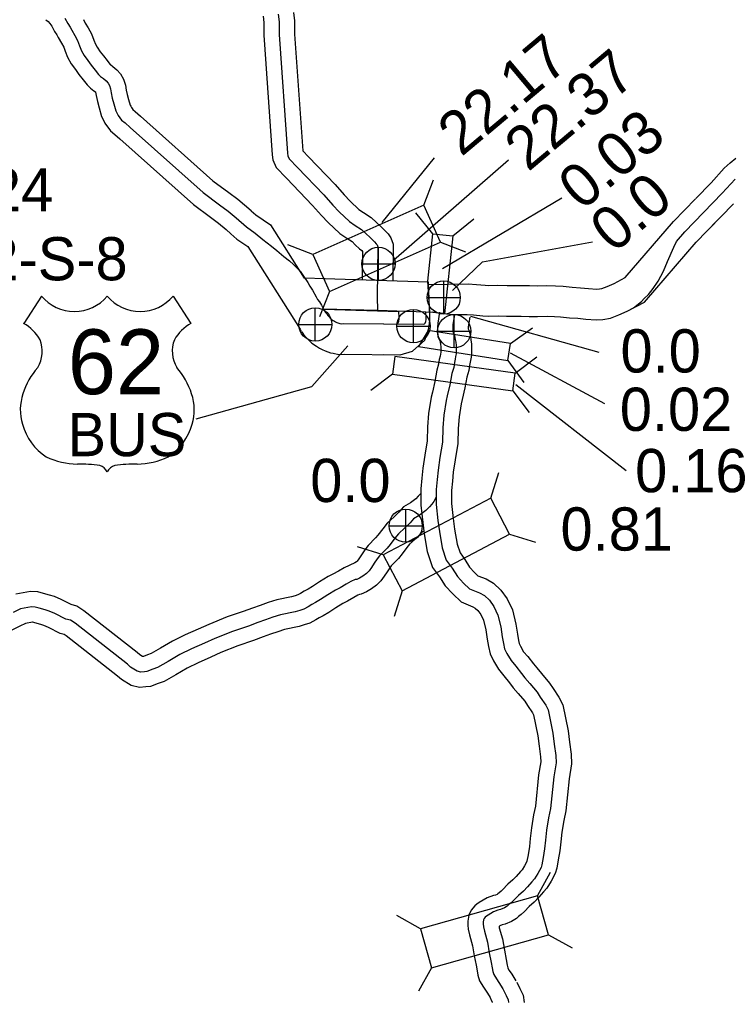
# Model space of a CAD drawing. Extents: x 31699 to 244310, y -8841 to 11474.
# Drawn here: x 146641 to 147105, y -710 to -70 of the extents above; entities that cross this region are included whole.
import ezdxf

# ---------------------------------------------------------------- set-up
doc = ezdxf.new("R2010")
doc.units = 0
for name, color, linetype in [('B_Logo', 7, 'Continuous'), ('Level 21', 7, 'Continuous'), ('Level 55', 7, 'Continuous'), ('R_XS_EARTHWORK_STAGE1', 7, 'Continuous'), ('R_XS_EARTHWORK_STAGE2', 7, 'Continuous'), ('S_AREA_CALC', 7, 'Continuous'), ('S_WALL', 7, 'Continuous'), ('S_WALL_ANNOT', 7, 'Continuous')]:
    doc.layers.add(name, color=color, linetype=linetype)

msp = doc.modelspace()

# ---------------------------------------------------------------- linework, layer by layer
for p, q in [((146655.7, -250.19), (146644.16, -268.04)), ((146741.5, -250.19), (146753.03, -268.04))]:
    msp.add_line(p, q)
msp.add_lwpolyline([(146756.63, -330.19), (146832.04, -309.14), (146855.45, -282.53)])
for centre, radius, start, end in [((146677.19, -232.11), 28.08, 220.07504, 319.67012), ((146720.01, -232.11), 28.08, 220.32988, 319.92496), ((146629.09, -293.94), 29.98, 30.7809, 59.98827), ((146768.11, -293.94), 29.98, 120.01173, 149.2191), ((146635.68, -286.04), 20.55, 328.81046, 21.21077), ((146761.52, -286.04), 20.55, 158.78923, 211.18954), ((146689.42, -328.16), 47.94, 138.95648, 162.69135), ((146707.77, -328.16), 47.94, 17.30865, 41.04352), ((146673.6, -324.23), 31.68, 160.95764, 197.38186), ((146723.6, -324.23), 31.68, 342.61814, 19.04236), ((146678.75, -324.14), 36.66, 195.10743, 237.13119), ((146718.44, -324.14), 36.66, 302.86881, 344.89257), ((146679.44, -312.6), 47.07, 244.07708, 269.57785), ((146717.76, -312.6), 47.07, 270.42215, 295.92292), ((146680.52, -445.88), 86.22, 81.19416, 90.95387), ((146691.31, -368.57), 8.26, 28.03422, 72.98637), ((146705.89, -368.57), 8.26, 107.01363, 151.96578), ((146716.67, -445.88), 86.22, 89.04613, 98.80584)]:
    msp.add_arc(centre, radius, start, end)
at = {"layer": 'B_Logo'}
for points in [[(146671, -69.12), (146672.84, -72.57), (146674.41, -74.95), (146675.44, -77.01), (146677.42, -80.46), (146679.27, -83.64), (146680.51, -87.03), (146681.76, -90.28), (146683.54, -93.4), (146685.92, -96.78), (146688.09, -99.75), (146690.67, -102.99), (146692.91, -105.83), (146694.13, -107.02), (146696.09, -108.46), (146697.84, -109.91), (146699.13, -111.36), (146700.02, -112.89), (146700.72, -115.08), (146701.15, -117.75), (146701.86, -121.15), (146702.85, -124.81), (146704.24, -129.4), (146704.93, -130.79), (146705.69, -132.45), (146707.93, -135.49), (146710.16, -137.33), (146713.47, -140.43), (146761.04, -182.75), (146771.83, -190.7), (146777.42, -194.76), (146782.63, -199.3), (146789.25, -205.09), (146795.04, -209.09), (146800.1, -213.23), (146805.57, -217.64), (146809.22, -220.53), (146813.67, -224.41), (146817.45, -227.3), (146820.02, -229.61), (146822.66, -232.11), (146824.35, -234.02), (146826.4, -237.14), (146829.26, -241.44), (146830.62, -243.63), (146832.26, -246.34), (146834.65, -250.72), (146835.68, -252.31), (146836.97, -253.96), (146838.2, -256.15), (146839.63, -258.74)], [(146810.06, -66.5), (146810.59, -71.37), (146810.64, -79.79), (146816.06, -157.06), (146816.28, -158.79), (146817.18, -160.85), (146822.53, -166.46), (146839.79, -184.26), (146845.69, -190.87), (146849.75, -195.29), (146856.38, -201.55), (146860.22, -204.1), (146864.39, -206.79), (146867.17, -209.49), (146869.87, -212.06), (146871.43, -213.44), (146872.71, -214.83), (146873.93, -216.08), (146874.48, -216.87), (146874.96, -218.14), (146874.52, -250.67), (146874.64, -259.68)], [(146924.96, -262.3), (146933.24, -262.12), (146937.38, -262.47), (146943.4, -263.13), (146946.94, -263.28), (146953.35, -263.13), (146958.89, -263.19), (146963.9, -263.33), (146968.44, -263.33), (146973.52, -263.4), (146979.13, -263.53), (146985.27, -263.38), (146990.02, -263.45), (146994.09, -263.73), (146999.91, -264.33), (147005.32, -264.66), (147010.54, -265.26), (147017.36, -265.63), (147021.63, -265.51), (147026.69, -264.51), (147032.07, -262.37), (147037.52, -260.03), (147041.69, -257.84), (147046.85, -253.76), (147048.62, -251.67), (147051.4, -249.16), (147054.48, -245.18), (147057.63, -240.53), (147061.08, -234.01), (147063.87, -227.63), (147067.82, -218.29), (147069.57, -214.66), (147075.03, -208.31), (147099.48, -183.21), (147107.84, -173.95)], [(146839.63, -258.74), (146840.93, -260.79), (146841.61, -261.78), (146842.22, -262.71), (146843.24, -263.77), (146844.12, -264.76), (146844.73, -265.35), (146845.88, -266.14), (146846.62, -266.59), (146847.42, -266.98), (146848.23, -267.37), (146849.5, -267.82), (146850.11, -267.95), (146851.18, -268.2), (146852.51, -268.12), (146904.54, -268.58), (146905.27, -268.37), (146905.86, -267.82), (146906.25, -266.68), (146906.43, -265.35), (146906.42, -264.14), (146906.31, -260.67), (146874.64, -259.68)], [(146874.64, -259.68), (146839.63, -258.74)], [(146906.31, -260.67), (146910.71, -260.55), (146915.19, -261.02), (146917.8, -261.32), (146919.61, -261.7), (146923.75, -262.18), (146924.96, -262.3)], [(146924.96, -262.3), (146923.91, -268.99), (146923.8, -270.46), (146923.88, -271.4), (146923.89, -272.53), (146923.98, -274.07), (146924.94, -276.12), (146925.44, -278.39), (146925.73, -280.25), (146926.02, -282.39), (146926.06, -285.39), (146925.96, -287.73), (146925.65, -289.61), (146925.41, -291.35), (146924.83, -293.56), (146924.41, -296.64), (146923.26, -300.66), (146921.95, -307.95), (146920.24, -315.19), (146919.42, -318.21), (146917.94, -327.78), (146917.31, -336), (146917.04, -345.35), (146915.43, -355.46), (146914.2, -363.62), (146913.62, -369.78), (146912.9, -376.33), (146912.96, -385.95), (146914.1, -396.49), (146915.13, -403.62), (146916.87, -414.28), (146919.58, -422.26), (146923.46, -427.49), (146926.8, -432.92), (146930.87, -437.28), (146934.72, -440.97), (146941.17, -443.55), (146944.46, -445.38), (146947.64, -448.41), (146950.63, -452.51), (146953.24, -458.02), (146955.15, -465.81), (146956.1, -472.14), (146956.83, -476.54), (146957.61, -480.01), (146959.12, -483.13), (146961.78, -487.63), (146964.83, -491.4), (146968.5, -496.03), (146970.88, -499), (146974.06, -502.57), (146978.81, -508.25), (146980.86, -511.49), (146984.4, -516.66), (146985.98, -519.78), (146989.05, -535.1), (146989.94, -542.17), (146991.04, -549.63), (146991.17, -554.37), (146989.69, -563.54), (146987.56, -584.14), (146986.3, -590.17), (146984.94, -598.13), (146984.29, -604.75), (146983.63, -610.37), (146982.7, -615.99), (146981.89, -620.75), (146981.32, -622.63), (146979.23, -626.39), (146977.07, -629.96), (146975.36, -631.85), (146972.47, -635.16), (146969.97, -637.87), (146966.66, -640.72), (146963.44, -644.1), (146961.85, -645.65), (146960.4, -646.74), (146959.34, -647.69), (146957.42, -648.92), (146954.83, -650.02), (146953.17, -650.44), (146950.44, -651.41), (146948.59, -652.44), (146946.8, -653.53), (146945.81, -654.35), (146945.02, -654.96), (146944.23, -655.84), (146943.9, -656.57), (146943.59, -658.12), (146943.67, -659.32), (146943.83, -661.25), (146944.4, -664.12), (146946.43, -671.3), (146947.59, -678.23), (146948.81, -684.43), (146949.46, -688.03), (146949.89, -690.29), (146950.52, -692.35), (146952.22, -695.14), (146953.92, -697.59), (146956.45, -701.63)], [(146912.93, -380.98), (146912.64, -381.94), (146912.38, -382.48), (146911.53, -383.96), (146910.15, -385.72), (146908.58, -387.54), (146906.2, -389.84), (146901.9, -393.17), (146898.13, -395.36), (146895.96, -397.86), (146892.46, -401.31), (146888.37, -405.04), (146886.01, -407.94), (146882.92, -412.05), (146880.95, -414.48), (146876.14, -419.36), (146874.56, -421.31), (146872.6, -424.34), (146870.76, -427.04), (146869.26, -429.26), (146867.54, -430.96), (146865.23, -432.66), (146862.91, -434.02), (146861.18, -434.78), (146860.25, -434.92), (146857.46, -436.16), (146854.28, -438.01), (146850.44, -440.26), (146847.39, -441.77), (146842.28, -444.84), (146837.65, -447.84), (146834.34, -449.89), (146831.88, -451.12), (146829.5, -452.62), (146826.71, -454.13), (146824.05, -454.97), (146821.13, -455.87), (146811.54, -457.87), (146806.62, -459.4), (146801.63, -461.14), (146796.78, -462.94), (146790.6, -465.22), (146780.29, -468.69), (146768.67, -473.32), (146762.03, -476.35), (146753.53, -480.06), (146745.9, -483.84), (146738.28, -488.28), (146731.39, -492.24), (146728.33, -493.35), (146724.41, -494.8), (146722.81, -494.96), (146720.41, -495.19), (146718.06, -494.62), (146713.82, -491.94), (146711.73, -490.09), (146677.59, -463.42), (146674.55, -461.46), (146671.54, -460.63), (146664.41, -457.05), (146660.65, -455.43), (146658.1, -454.66), (146654.22, -453.58), (146651.67, -452.81), (146649.26, -452.71), (146642.14, -454), (146637.23, -456.4)], [(146956.45, -701.63), (146958.51, -705.88), (146959.95, -708.73), (146960.18, -710.42)]]:
    msp.add_lwpolyline(points, dxfattribs=at)
at = {"layer": 'Level 21'}
for p, q in [((146875.36, -240.02), (146875.36, -218.35)), ((146864.53, -229.19), (146886.2, -229.19)), ((146917.89, -261.97), (146917.89, -240.3)), ((146907.06, -251.14), (146928.73, -251.14)), ((146834.21, -279.48), (146834.21, -257.81)), ((146898.14, -280.56), (146898.14, -258.89)), ((146924.75, -283.92), (146924.75, -262.25)), ((146823.38, -268.65), (146845.05, -268.65)), ((146887.3, -269.72), (146908.97, -269.72)), ((146913.92, -273.09), (146935.59, -273.09)), ((146893.12, -410.64), (146893.12, -388.97)), ((146882.28, -399.81), (146903.95, -399.81))]:
    msp.add_line(p, q, dxfattribs=at)
for centre in [(146875.36, -229.19), (146917.89, -251.14), (146834.21, -268.65), (146898.14, -269.72), (146924.75, -273.09), (146893.12, -399.81)]:
    msp.add_circle(centre, 10.83, dxfattribs=at)
at = {"layer": 'Level 55'}
for points in [[(146902.66, -379.07), (146902.44, -379.35), (146901.3, -380.67), (146899.64, -382.28), (146896.31, -384.85), (146891.67, -387.54), (146888.66, -391.01), (146885.58, -394.05), (146881.09, -398.14), (146878.13, -401.78), (146875.03, -405.9), (146873.49, -407.81), (146868.67, -412.69), (146866.45, -415.44), (146864.27, -418.81), (146862.49, -421.42), (146861.53, -422.84), (146861.04, -423.33), (146859.98, -424.1), (146852.91, -427.24), (146849.24, -429.37), (146845.69, -431.46), (146842.58, -432.99), (146836.99, -436.36), (146832.3, -439.39), (146829.45, -441.15), (146826.96, -442.41), (146824.45, -443.98), (146822.8, -444.88), (146821.07, -445.42), (146818.62, -446.18), (146809.02, -448.18), (146803.48, -449.9), (146798.25, -451.73), (146793.31, -453.56), (146787.27, -455.79), (146776.84, -459.3), (146764.74, -464.12), (146757.95, -467.22), (146749.31, -471), (146741.16, -475.02), (146733.27, -479.62), (146727.16, -483.14), (146724.89, -483.96), (146722.15, -484.98), (146721.85, -485), (146721.61, -485.03), (146719.83, -483.91), (146718.11, -482.39), (146683.39, -455.27), (146678.7, -452.23), (146675.14, -451.25), (146668.64, -447.98), (146664.09, -446.02), (146660.89, -445.06), (146657, -443.97), (146653.35, -442.87), (146648.57, -442.67), (146638.99, -444.41)], [(146904.47, -403.31), (146903.26, -404.7), (146899.35, -408.57), (146895.65, -411.93), (146893.89, -414.1), (146890.81, -418.21), (146888.41, -421.16), (146883.61, -426.02), (146882.67, -427.18), (146880.93, -429.88), (146879.04, -432.66), (146876.98, -435.69), (146874.05, -438.58), (146870.74, -441.02), (146867.47, -442.94), (146864.01, -444.46), (146863.1, -444.6), (146862.01, -445.08), (146859.32, -446.65), (146855.19, -449.07), (146852.19, -450.55), (146847.58, -453.33), (146842.99, -456.29), (146839.22, -458.63), (146836.8, -459.84), (146834.54, -461.26), (146830.63, -463.38), (146827.03, -464.51), (146823.63, -465.57), (146814.05, -467.56), (146809.75, -468.9), (146805.01, -470.55), (146800.25, -472.31), (146793.93, -474.65), (146783.74, -478.09), (146772.59, -482.52), (146766.11, -485.48), (146757.75, -489.13), (146750.64, -492.65), (146743.29, -496.93), (146735.62, -501.35), (146731.77, -502.74), (146726.67, -504.63), (146723.77, -504.91), (146719.69, -505.31), (146714.1, -503.95), (146707.81, -499.97), (146705.34, -497.79), (146671.78, -471.57), (146670.41, -470.69), (146667.93, -470.01), (146660.19, -466.12), (146657.22, -464.84), (146655.32, -464.26), (146651.43, -463.18), (146649.99, -462.75), (146649.95, -462.74), (146645.29, -463.59), (146641.61, -465.39), (146636.4, -467.93)]]:
    msp.add_lwpolyline(points, dxfattribs=at)
at = {"layer": 'R_XS_EARTHWORK_STAGE1'}
for p, q in [((146904.99, -190.96), (146911.3, -174.54)), ((146910.87, -209.62), (146899.8, -195.93)), ((146923.82, -211), (146937.51, -199.94)), ((146832.62, -223.14), (146816.19, -216.83)), ((146915.72, -215.09), (146932.14, -221.4)), ((146843.35, -247.27), (146837.03, -263.69)), ((146961.47, -281.16), (146975.69, -270.79)), ((146959.74, -292.18), (146970.11, -306.4)), ((146964.49, -300.36), (146978.53, -289.74)), ((146884.42, -301.14), (146870.38, -311.76)), ((146962.87, -312.03), (146973.49, -326.06)), ((146948.56, -381.92), (146953.78, -365.11)), ((146960.86, -405.28), (146977.67, -410.5)), ((146878.48, -418.8), (146861.67, -413.59)), ((146890.77, -442.17), (146885.55, -458.97)), ((146979, -640.92), (146987.59, -625.56)), ((146902.78, -662.46), (146887.42, -653.87)), ((146986.18, -666.33), (147001.54, -674.92)), ((146909.96, -687.87), (146901.37, -703.23))]:
    msp.add_line(p, q, dxfattribs=at)
for points in [[(146843.35, -247.27), (146915.72, -215.09), (146904.99, -190.96), (146832.62, -223.14)], [(146910.87, -209.62), (146923.82, -211), (146918.43, -261.75), (146908.83, -260.73), (146907.59, -240.5)], [(146901.54, -283.08), (146959.74, -292.18), (146961.47, -281.16), (146907.8, -272.65)], [(146884.42, -301.14), (146962.87, -312.03), (146964.49, -300.36), (146886.04, -289.47)], [(146948.56, -381.92), (146878.48, -418.8), (146890.77, -442.17), (146960.86, -405.28)], [(146909.96, -687.87), (146986.18, -666.33), (146979, -640.92), (146902.78, -662.46)]]:
    msp.add_lwpolyline(points, close=True, dxfattribs=at)
at = {"layer": 'R_XS_EARTHWORK_STAGE2'}
for points in [[(146800.13, -67.7), (146800.59, -71.94), (146800.64, -80.16), (146806.1, -158.05), (146806.55, -161.48), (146808.72, -166.47), (146815.32, -173.39), (146832.47, -191.08), (146838.28, -197.58), (146842.63, -202.32), (146850.13, -209.4), (146854.74, -212.47), (146858.14, -214.65), (146860.23, -216.69), (146863.1, -219.42), (146864.42, -220.59), (146864.92, -221.13), (146864.67, -239.24)], [(146819.99, -65.3), (146820.59, -70.8), (146820.63, -79.41), (146825.98, -155.59), (146829.74, -159.53), (146847.11, -177.45), (146853.1, -184.15), (146856.87, -188.26), (146862.63, -193.69), (146865.69, -195.73), (146870.65, -198.92), (146874.1, -202.28), (146876.64, -204.69), (146878.43, -206.28), (146879.96, -207.94), (146881.7, -209.72), (146883.39, -212.19), (146884.99, -216.35), (146884.67, -239.95)], [(146915.08, -260.75), (146913.97, -267.83), (146913.76, -270.5), (146913.88, -271.88), (146913.89, -272.88), (146914.1, -276.56), (146915.41, -279.35), (146915.6, -280.23), (146915.83, -281.71), (146916.03, -283.14), (146916.06, -285.24), (146916, -286.69), (146915.76, -288.1), (146915.58, -289.39), (146915.01, -291.61), (146914.6, -294.56), (146913.5, -298.4), (146912.16, -305.92), (146910.55, -312.72), (146909.62, -316.11), (146908, -326.63), (146907.32, -335.47), (146907.06, -344.42), (146905.55, -353.93), (146904.27, -362.4), (146903.67, -368.76), (146902.9, -375.82), (146902.97, -386.52), (146904.18, -397.74), (146905.25, -405.14), (146907.14, -416.71), (146910.62, -426.96), (146915.17, -433.1), (146918.81, -439.01), (146923.75, -444.3), (146929.2, -449.53), (146936.86, -452.6), (146938.49, -453.5), (146940.09, -455.03), (146942, -457.65), (146943.77, -461.39), (146945.33, -467.75), (146946.22, -473.7), (146947.01, -478.46), (146948.1, -483.33), (146950.3, -487.86), (146953.55, -493.36), (146957.03, -497.65), (146960.68, -502.25), (146963.24, -505.46), (146966.5, -509.11), (146970.71, -514.15), (146972.5, -516.99), (146975.77, -521.76), (146976.44, -523.08), (146979.17, -536.71), (146980.03, -543.52), (146981.06, -550.5), (146981.15, -553.7), (146979.77, -562.23), (146977.66, -582.6), (146976.47, -588.3), (146975.02, -596.8), (146974.35, -603.68), (146973.72, -608.97), (146972.84, -614.35), (146972.14, -618.44), (146972.06, -618.69), (146970.58, -621.38), (146969.01, -623.97), (146967.89, -625.21), (146965.03, -628.48), (146963.01, -630.66), (146959.77, -633.46), (146956.31, -637.08), (146955.32, -638.05), (146954.05, -639), (146953.27, -639.71), (146952.74, -640.04), (146951.63, -640.52), (146950.26, -640.87), (146946.32, -642.27), (146943.56, -643.79), (146940.99, -645.36), (146939.58, -646.52), (146938.19, -647.59), (146935.71, -650.35), (146934.32, -653.53), (146933.52, -657.45), (146933.7, -660.07), (146933.91, -662.64), (146934.67, -666.46), (146936.66, -673.49), (146937.75, -680.02), (146938.98, -686.28), (146939.62, -689.85), (146940.16, -692.69), (146941.32, -696.49), (146943.85, -700.61), (146945.57, -703.09), (146947.97, -706.92)], [(146934.84, -263.84), (146933.85, -270.15), (146933.83, -270.43), (146933.87, -270.91), (146933.88, -271.63), (146934.47, -272.89), (146935.27, -276.54), (146935.62, -278.8), (146936.01, -281.63), (146936.07, -285.55), (146935.92, -288.77), (146935.54, -291.12), (146935.23, -293.3), (146934.66, -295.5), (146934.22, -298.71), (146933.01, -302.92), (146931.75, -309.99), (146929.94, -317.66), (146929.21, -320.3), (146927.88, -328.92), (146927.3, -336.53), (146927.01, -346.29), (146925.31, -356.99), (146924.13, -364.84), (146923.57, -370.79), (146922.91, -376.84), (146922.96, -385.38), (146924.02, -395.23), (146925.02, -402.1), (146926.61, -411.85), (146928.55, -417.56), (146931.75, -421.88), (146934.79, -426.83), (146937.98, -430.25), (146940.24, -432.41), (146945.47, -434.51), (146950.43, -437.26), (146955.19, -441.79), (146959.27, -447.38), (146962.71, -454.66), (146964.97, -463.88), (146965.98, -470.59), (146966.64, -474.63), (146967.11, -476.68), (146967.94, -478.39), (146970.01, -481.91), (146972.64, -485.14), (146976.33, -489.8), (146978.52, -492.54), (146981.63, -496.03), (146986.91, -502.35), (146989.21, -506), (146993.02, -511.55), (146995.51, -516.48), (146998.92, -533.48), (146999.85, -540.81), (147001.02, -548.76), (147001.19, -555.04), (146999.61, -564.85), (146997.45, -585.68), (146996.13, -592.03), (146994.85, -599.47), (146994.23, -605.82), (146993.53, -611.77), (146992.56, -617.64), (146991.65, -623.06), (146990.57, -626.56), (146987.89, -631.4), (146985.14, -635.96), (146982.84, -638.5), (146979.9, -641.85), (146976.92, -645.07), (146973.56, -647.97), (146970.56, -651.12), (146968.39, -653.26), (146966.75, -654.48), (146965.42, -655.68), (146962.11, -657.79), (146958.04, -659.52), (146956.08, -660.02), (146954.57, -660.56), (146953.96, -660.9), (146954.13, -661.77), (146956.2, -669.11), (146957.43, -676.44), (146958.64, -682.58), (146959.29, -686.21), (146959.61, -687.89), (146959.71, -688.22), (146960.6, -689.67), (146962.28, -692.08), (146964.93, -696.33)], [(146965.45, -697.27), (146967.47, -701.44), (146969.62, -705.7), (146970.28, -710.42)], [(146947.45, -705.99), (146949.54, -710.31), (146949.6, -710.42)]]:
    msp.add_lwpolyline(points, dxfattribs=at)
at = {"layer": 'S_AREA_CALC'}
for points in [[(146658.61, -70.18), (146659.97, -71.2), (146661.19, -72.53), (146662.45, -74.35), (146664.24, -77.69), (146665.73, -79.95), (146666.63, -81.74), (146668.76, -85.46), (146670.18, -87.9), (146671.15, -90.54), (146672.69, -94.57), (146675.09, -98.77), (146677.79, -102.61), (146680.14, -105.82), (146682.84, -109.2), (146685.47, -112.54), (146687.64, -114.66), (146689.93, -116.35), (146690.87, -117.12), (146690.96, -117.41), (146691.32, -119.58), (146692.13, -123.47), (146693.23, -127.56), (146694.91, -133.08), (146695.89, -135.07), (146697.02, -137.55), (146700.61, -142.42), (146703.55, -144.85), (146706.73, -147.82), (146754.74, -190.53), (146765.92, -198.77), (146771.18, -202.59), (146776.05, -206.83), (146779.24, -209.63)], [(146683.09, -69.95), (146684.25, -72.28), (146686.08, -75.46), (146688.35, -79.37), (146689.88, -83.52), (146690.82, -86), (146691.98, -88.03), (146694.04, -90.94), (146696.04, -93.68), (146698.51, -96.78), (146700.36, -99.13), (146700.62, -99.38), (146702.24, -100.58), (146704.81, -102.69), (146707.27, -105.47), (146709.22, -108.81), (146710.47, -112.75), (146710.98, -115.91), (146711.59, -118.82), (146712.46, -122.05), (146713.57, -125.71), (146713.97, -126.51), (146714.35, -127.35), (146715.25, -128.57), (146716.76, -129.82), (146720.21, -133.04), (146767.34, -174.98), (146777.73, -182.62), (146783.66, -186.94), (146792.29, -194.47)], [(147082.14, -186.69), (147092.18, -176.37), (147100.75, -166.88), (147104.57, -163.42), (147108.28, -160.21)], [(147036.21, -238.13), (147067.65, -201.56), (147081.96, -186.86)], [(147090.48, -206.78), (147106.77, -190.05)], [(146792.41, -194.58), (146795.4, -197.19), (146804.96, -203.79)], [(146804.96, -203.79), (146826.91, -238.58)], [(147048.88, -254.07), (147082.41, -215.07), (147096.29, -200.82)], [(146779.24, -209.63), (146783.09, -213), (146790.23, -217.92)], [(146790.23, -217.92), (146824.22, -271.79), (146825.02, -272.96), (146825.27, -273.33)], [(146840.68, -239.01), (146826.91, -238.58)], [(146878.64, -288.35), (146889.62, -288.45), (146897.65, -286.14), (146905.51, -278.96), (146908.16, -271.13), (146908.81, -266.42), (146908.77, -263.53), (146908.04, -241.11), (146840.22, -238.99)], [(146907.71, -242.66), (146933.86, -242.11), (146939.3, -242.56), (146944.92, -243.17), (146947.14, -243.27), (146953.23, -243.13), (146959.27, -243.19), (146964.19, -243.33), (146968.59, -243.33), (146973.88, -243.4), (146979.12, -243.52), (146985.18, -243.38), (146990.85, -243.46), (146995.79, -243.8), (147001.53, -244.39), (147007.08, -244.73), (147012.24, -245.32), (147017.62, -245.62), (147019.39, -245.57), (147021.01, -245.25), (147024.42, -243.89), (147028.91, -241.96), (147036.21, -238.13)], [(146924.96, -262.3), (146933.24, -262.12), (146937.38, -262.47), (146943.4, -263.13), (146946.94, -263.28), (146953.35, -263.13), (146958.89, -263.19), (146963.9, -263.33), (146968.44, -263.33), (146973.52, -263.4), (146979.13, -263.53), (146985.27, -263.38), (146990.02, -263.45), (146994.09, -263.73), (146999.91, -264.33), (147005.32, -264.66), (147010.54, -265.26), (147017.36, -265.63), (147021.63, -265.51), (147026.69, -264.51), (147032.07, -262.37), (147037.52, -260.03), (147048.88, -254.07)], [(146839.63, -258.74), (146840.93, -260.79), (146841.61, -261.78), (146842.22, -262.71), (146843.24, -263.77), (146844.12, -264.76), (146844.73, -265.35), (146845.88, -266.14), (146846.62, -266.59), (146847.42, -266.98), (146848.23, -267.37), (146849.5, -267.82), (146850.11, -267.95), (146851.18, -268.2), (146852.51, -268.12), (146878.81, -268.35)], [(146839.79, -258.99), (146840.93, -260.79), (146841.61, -261.78), (146841.95, -262.3)], [(146878.81, -268.35), (146886.89, -268.42), (146887.63, -268.21), (146888.22, -267.67), (146888.61, -266.53), (146888.79, -265.19), (146888.77, -263.99), (146888.66, -260.52), (146839.79, -258.99)], [(146909.13, -260.59), (146910.71, -260.55), (146915.19, -261.02), (146917.8, -261.32), (146919.61, -261.7), (146923.75, -262.18), (146924.96, -262.3)], [(146825.32, -273.41), (146826.55, -275.26), (146828.56, -277.35), (146829.65, -278.58), (146832, -280.87), (146834.95, -282.89), (146836.98, -284.15), (146838.71, -284.99), (146840.52, -285.86), (146844.1, -287.13), (146845.77, -287.48), (146849.47, -288.35), (146853.06, -288.12), (146889.33, -288.44)]]:
    msp.add_lwpolyline(points, dxfattribs=at)
at = {"layer": 'S_WALL'}
for p, q in [((146911.72, -160.2), (146877.5, -202.27)), ((146960.21, -161.63), (146885.11, -226.97)), ((146994.83, -186.49), (146917.19, -232.54)), ((146961.28, -287.12), (147022.6, -320.28)), ((146964.84, -307.8), (147036.87, -363.82))]:
    msp.add_line(p, q, dxfattribs=at)
at = {"layer": 'S_WALL_ANNOT'}
msp.add_line((146935.25, -263.24), (147019.04, -286.77), dxfattribs=at)
msp.add_lwpolyline([(146923.7, -246.49), (146943.22, -227.88), (147014.82, -214.86)], dxfattribs=at)

# ---------------------------------------------------------------- texts
for s, height, p in [('62', 42.24, (146672.86, -314.12)), ('BUS', 28.16, (146672.68, -354.54))]:
    msp.add_text(s, height=height).set_placement(p)
at = {"layer": 'S_WALL'}
for s, p in [('22.17', (146929.35, -159.8)), ('22.37', (146972.9, -169.63)), ('0.03', (147007.96, -195.1))]:
    msp.add_text(s, height=28.16, rotation=40, dxfattribs=at).set_placement(p)
for s, p in [('0.02', (147032.69, -338.03)), ('0.16', (147042.66, -378)), ('0.81', (146994.02, -416.04))]:
    msp.add_text(s, height=28.16, dxfattribs=at).set_placement(p)
at = {"layer": 'S_WALL_ANNOT'}
for s, height, p in [('13.24', 28.16, (146569.14, -195)), ('End U.S. 62-S-8', 28.1599, (146437.7, -239.93)), ('0.0', 28.16, (147033.13, -299.99)), ('0.0', 28.16, (146830.9, -384.38))]:
    msp.add_text(s, height=height, dxfattribs=at).set_placement(p)
msp.add_text('0.0', height=28.16, rotation=40, dxfattribs=at).set_placement((147028.67, -222.82))

doc.saveas('drawing.dxf')
